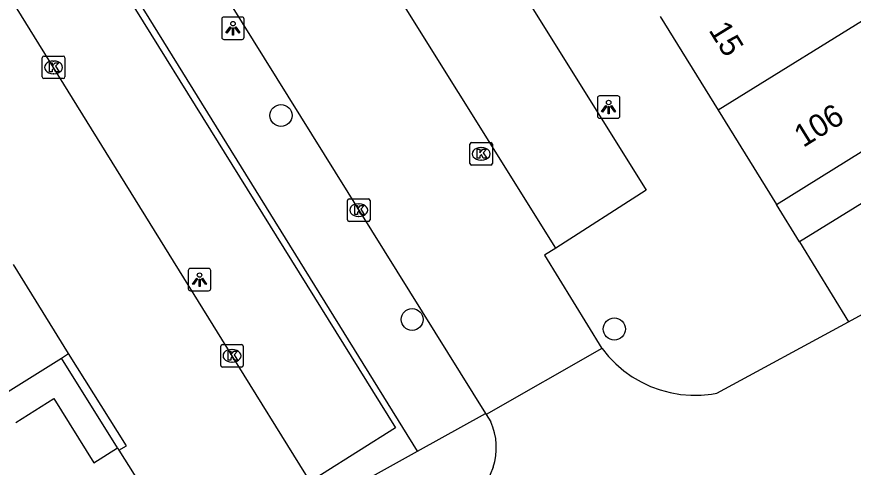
# Model space of a CAD drawing. Extents: x 159888 to 160757, y 384031 to 384746.
# Drawn here: x 160123.93 to 160161.08, y 384500.33 to 384520.33 of the extents above; entities that cross this region are included whole.
import ezdxf

# ---------------------------------------------------------------- set-up
doc = ezdxf.new("R2010")
doc.units = 0
for name, color, linetype in [('IMGEO_Boom', 7, 'Continuous'), ('IMGEO_Kolk', 7, 'Continuous'), ('IMGEO_Lichtpunt', 7, 'Continuous'), ('IMGEO_Pand', 7, 'Continuous'), ('IMGEO_Pand_nummerreeks', 7, 'Continuous'), ('IMGEO_Parkeervlak_open', 7, 'Continuous'), ('IMGEO_Rijbaan_lokaal_open', 7, 'Continuous'), ('IMGEO_Voetpad_open', 7, 'Continuous')]:
    doc.layers.add(name, color=color, linetype=linetype)

msp = doc.modelspace()

# ---------------------------------------------------------------- linework, layer by layer
at = {"layer": 'IMGEO_Boom'}
for centre in [(160135.663, 384515.948), (160141.488, 384506.89), (160150.467, 384506.467)]:
    msp.add_circle(centre, 0.489, dxfattribs=at)
at = {"layer": 'IMGEO_Kolk'}
for p, q in [((160125.062, 384517.658), (160125.062, 384518.51)), ((160125.137, 384518.584), (160125.989, 384518.584)), ((160126.063, 384518.51), (160126.063, 384517.658)), ((160125.55, 384518.364), (160125.575, 384518.364)), ((160125.573, 384517.804), (160125.548, 384517.804)), ((160125.989, 384517.584), (160125.137, 384517.584)), ((160144.129, 384514.746), (160144.981, 384514.746)), ((160144.054, 384513.82), (160144.054, 384514.672)), ((160144.542, 384514.526), (160144.567, 384514.526)), ((160145.055, 384514.672), (160145.055, 384513.82)), ((160144.565, 384513.966), (160144.54, 384513.966)), ((160144.981, 384513.746), (160144.129, 384513.746)), ((160138.616, 384511.32), (160138.616, 384512.172)), ((160138.691, 384512.246), (160139.543, 384512.246)), ((160139.617, 384512.172), (160139.617, 384511.32)), ((160139.104, 384512.026), (160139.129, 384512.026)), ((160139.127, 384511.466), (160139.102, 384511.466)), ((160139.543, 384511.246), (160138.691, 384511.246)), ((160133.064, 384505.778), (160133.916, 384505.778)), ((160132.989, 384504.852), (160132.989, 384505.704)), ((160133.477, 384505.558), (160133.502, 384505.558)), ((160133.99, 384505.704), (160133.99, 384504.852)), ((160133.916, 384504.778), (160133.064, 384504.778)), ((160133.5, 384504.998), (160133.475, 384504.998))]:
    msp.add_line(p, q, dxfattribs=at)
for points in [[(160125.062, 384517.658), (160125.062, 384518.51)], [(160125.137, 384518.584), (160125.989, 384518.584)], [(160126.063, 384518.51), (160126.063, 384517.658)], [(160125.383, 384518.284), (160125.506, 384518.284), (160125.506, 384518.133), (160125.636, 384518.284), (160125.8, 384518.284), (160125.654, 384518.133), (160125.807, 384517.884), (160125.655, 384517.884), (160125.57, 384518.048), (160125.506, 384517.981), (160125.506, 384517.884), (160125.383, 384517.884), (160125.383, 384518.284)], [(160125.989, 384517.584), (160125.137, 384517.584)], [(160144.129, 384514.746), (160144.981, 384514.746)], [(160144.054, 384513.82), (160144.054, 384514.672)], [(160144.375, 384514.446), (160144.498, 384514.446), (160144.498, 384514.295), (160144.628, 384514.446), (160144.792, 384514.446), (160144.646, 384514.295), (160144.799, 384514.046), (160144.647, 384514.046), (160144.562, 384514.21), (160144.498, 384514.143), (160144.498, 384514.046), (160144.375, 384514.046), (160144.375, 384514.446)], [(160145.055, 384514.672), (160145.055, 384513.82)], [(160144.981, 384513.746), (160144.129, 384513.746)], [(160138.616, 384511.32), (160138.616, 384512.172)], [(160138.691, 384512.246), (160139.543, 384512.246)], [(160139.617, 384512.172), (160139.617, 384511.32)], [(160138.937, 384511.946), (160139.06, 384511.946), (160139.06, 384511.795), (160139.19, 384511.946), (160139.354, 384511.946), (160139.208, 384511.795), (160139.361, 384511.546), (160139.209, 384511.546), (160139.124, 384511.71), (160139.06, 384511.643), (160139.06, 384511.546), (160138.937, 384511.546), (160138.937, 384511.946)], [(160139.543, 384511.246), (160138.691, 384511.246)], [(160133.064, 384505.778), (160133.916, 384505.778)], [(160132.989, 384504.852), (160132.989, 384505.704)], [(160133.31, 384505.478), (160133.433, 384505.478), (160133.433, 384505.327), (160133.563, 384505.478), (160133.727, 384505.478), (160133.581, 384505.327), (160133.734, 384505.078), (160133.582, 384505.078), (160133.497, 384505.242), (160133.433, 384505.175), (160133.433, 384505.078), (160133.31, 384505.078), (160133.31, 384505.478)], [(160133.99, 384505.704), (160133.99, 384504.852)], [(160133.916, 384504.778), (160133.064, 384504.778)]]:
    msp.add_lwpolyline(points, dxfattribs=at)
for centre, start, end in [((160125.139, 384518.508), 91.552, 178.448), ((160125.139, 384518.508), 91.552, 178.448), ((160125.987, 384518.508), 1.552, 88.448), ((160125.987, 384518.508), 1.552, 88.448), ((160125.139, 384517.66), 181.552, 268.448), ((160125.139, 384517.66), 181.552, 268.448), ((160125.987, 384517.66), 271.552, 358.448), ((160125.987, 384517.66), 271.552, 358.448), ((160144.131, 384514.67), 91.552, 178.448), ((160144.131, 384514.67), 91.552, 178.448), ((160144.979, 384514.67), 1.552, 88.448), ((160144.979, 384514.67), 1.552, 88.448), ((160144.131, 384513.822), 181.552, 268.448), ((160144.131, 384513.822), 181.552, 268.448), ((160144.979, 384513.822), 271.552, 358.448), ((160144.979, 384513.822), 271.552, 358.448), ((160138.693, 384512.17), 91.552, 178.448), ((160138.693, 384512.17), 91.552, 178.448), ((160139.541, 384512.17), 1.552, 88.448), ((160139.541, 384512.17), 1.552, 88.448), ((160138.693, 384511.322), 181.552, 268.448), ((160138.693, 384511.322), 181.552, 268.448), ((160139.541, 384511.322), 271.552, 358.448), ((160139.541, 384511.322), 271.552, 358.448), ((160133.066, 384505.702), 91.552, 178.448), ((160133.066, 384505.702), 91.552, 178.448), ((160133.914, 384505.702), 1.552, 88.448), ((160133.914, 384505.702), 1.552, 88.448), ((160133.066, 384504.854), 181.552, 268.448), ((160133.066, 384504.854), 181.552, 268.448), ((160133.914, 384504.854), 271.552, 358.448), ((160133.914, 384504.854), 271.552, 358.448)]:
    msp.add_arc(centre, 0.0765, start, end, dxfattribs=at)
for centre, major_axis, ratio, start_param, end_param in [((160125.549, 384518.084), (-0.387, 0.002), 0.722429, 4.712389, 7.853982), ((160125.574, 384518.084), (-0.39, 0.002), 0.717154, 1.570796, 4.712389), ((160144.541, 384514.246), (-0.387, 0.002), 0.722429, 4.712389, 7.853982), ((160144.566, 384514.246), (-0.39, 0.002), 0.717154, 1.570796, 4.712389), ((160139.103, 384511.746), (-0.387, 0.002), 0.722429, 4.712389, 7.853982), ((160139.128, 384511.746), (-0.39, 0.002), 0.717154, 1.570796, 4.712389), ((160133.476, 384505.278), (-0.387, 0.002), 0.722429, 4.712389, 7.853982), ((160133.501, 384505.278), (-0.39, 0.002), 0.717154, 1.570796, 4.712389)]:
    msp.add_ellipse(centre, major_axis=major_axis, ratio=ratio, start_param=start_param, end_param=end_param, dxfattribs=at)
at = {"layer": 'IMGEO_Lichtpunt'}
for p, q in [((160133.933, 384520.321), (160133.125, 384520.321)), ((160133.933, 384520.321), (160133.125, 384520.321)), ((160133.031, 384520.226), (160133.031, 384519.419)), ((160133.031, 384520.226), (160133.031, 384519.419)), ((160134.027, 384519.419), (160134.027, 384520.226)), ((160134.027, 384519.419), (160134.027, 384520.226)), ((160133.125, 384519.325), (160133.933, 384519.325)), ((160133.125, 384519.325), (160133.933, 384519.325)), ((160149.715, 384516.726), (160149.715, 384515.919)), ((160149.715, 384516.726), (160149.715, 384515.919)), ((160150.617, 384516.821), (160149.809, 384516.821)), ((160150.617, 384516.821), (160149.809, 384516.821)), ((160150.711, 384515.919), (160150.711, 384516.726)), ((160150.711, 384515.919), (160150.711, 384516.726)), ((160149.809, 384515.825), (160150.617, 384515.825)), ((160149.809, 384515.825), (160150.617, 384515.825)), ((160132.45, 384509.159), (160131.642, 384509.159)), ((160132.45, 384509.159), (160131.642, 384509.159)), ((160131.548, 384509.064), (160131.548, 384508.257)), ((160131.548, 384509.064), (160131.548, 384508.257)), ((160132.544, 384508.257), (160132.544, 384509.064)), ((160132.544, 384508.257), (160132.544, 384509.064)), ((160131.642, 384508.163), (160132.45, 384508.163)), ((160131.642, 384508.163), (160132.45, 384508.163))]:
    msp.add_line(p, q, dxfattribs=at)
for points in [[(160133.405, 384519.89), (160133.444, 384519.862), (160133.256, 384519.6), (160133.218, 384519.627), (160133.405, 384519.89)], [(160133.617, 384519.862), (160133.655, 384519.889), (160133.842, 384519.627), (160133.803, 384519.599), (160133.617, 384519.862)], [(160133.507, 384519.842), (160133.554, 384519.842), (160133.554, 384519.52), (160133.507, 384519.52), (160133.507, 384519.842)], [(160150.089, 384516.39), (160150.128, 384516.362), (160149.94, 384516.1), (160149.902, 384516.127), (160150.089, 384516.39)], [(160150.191, 384516.342), (160150.238, 384516.342), (160150.238, 384516.02), (160150.191, 384516.02), (160150.191, 384516.342)], [(160150.301, 384516.362), (160150.339, 384516.389), (160150.526, 384516.127), (160150.487, 384516.099), (160150.301, 384516.362)], [(160131.922, 384508.728), (160131.961, 384508.7), (160131.773, 384508.438), (160131.735, 384508.465), (160131.922, 384508.728)], [(160132.024, 384508.68), (160132.071, 384508.68), (160132.071, 384508.358), (160132.024, 384508.358), (160132.024, 384508.68)], [(160132.134, 384508.7), (160132.172, 384508.727), (160132.359, 384508.465), (160132.32, 384508.437), (160132.134, 384508.7)]]:
    msp.add_lwpolyline(points, dxfattribs=at)
for centre in [(160133.53, 384520.024), (160150.214, 384516.524), (160132.047, 384508.862)]:
    msp.add_circle(centre, 0.0994, dxfattribs=at)
for centre, start, end in [((160133.125, 384520.226), 90, 180), ((160133.125, 384520.226), 90, 180), ((160133.933, 384520.226), 0, 90), ((160133.933, 384520.226), 0, 90), ((160133.125, 384519.419), 180, 270), ((160133.125, 384519.419), 180, 270), ((160133.933, 384519.419), 270, 0), ((160133.933, 384519.419), 270, 360), ((160149.809, 384516.726), 90, 180), ((160149.809, 384516.726), 90, 180), ((160150.617, 384516.726), 0, 90), ((160150.617, 384516.726), 0, 90), ((160149.809, 384515.919), 180, 270), ((160149.809, 384515.919), 180, 270), ((160150.617, 384515.919), 270, 0), ((160150.617, 384515.919), 270, 360), ((160131.642, 384509.064), 90, 180), ((160131.642, 384509.064), 90, 180), ((160132.45, 384509.064), 0, 90), ((160132.45, 384509.064), 0, 90), ((160131.642, 384508.257), 180, 270), ((160131.642, 384508.257), 180, 270), ((160132.45, 384508.257), 270, 0), ((160132.45, 384508.257), 270, 360)]:
    msp.add_arc(centre, 0.0946, start, end, dxfattribs=at)
at = {"layer": 'IMGEO_Pand'}
for points in [[(160162.734, 384520.915), (160155.075, 384516.177)], [(160152.497, 384520.345), (160155.075, 384516.177)], [(160157.662, 384511.995), (160165.312, 384516.747)], [(160155.075, 384516.177), (160157.662, 384511.995)], [(160123.893, 384502.315), (160125.569, 384503.386), (160127.344, 384500.524), (160128.408, 384501.188)], [(160128.408, 384501.188), (160128.468, 384501.086)], [(160128.468, 384501.086), (160129.141, 384500), (160131.163, 384496.735)]]:
    msp.add_lwpolyline(points, dxfattribs=at)
at = {"layer": 'IMGEO_Parkeervlak_open'}
msp.add_lwpolyline([(160113.651, 384544.027), (160114.383, 384544.49), (160140.747, 384502.072), (160137.467, 384500), (160136.964, 384499.682)], dxfattribs=at)
at = {"layer": 'IMGEO_Rijbaan_lokaal_open'}
for points in [[(160102.306, 384570.763), (160113.563, 384552.653), (160125.049, 384534.359), (160139.118, 384511.747), (160144.747, 384502.719)], [(160147.868, 384510.063), (160117.379, 384558.808)], [(160136.964, 384499.682), (160136.767, 384500), (160133.491, 384505.278), (160125.564, 384518.085), (160117.707, 384530.736), (160110.676, 384542.144)], [(160160.869, 384506.792), (160169.305, 384511.405)], [(160147.868, 384510.063), (160147.362, 384509.739), (160149.919, 384505.608)], [(160126.233, 384505.381), (160123.779, 384509.334)], [(160149.919, 384505.608), (160149.924, 384505.6), (160150.214, 384505.243), (160150.535, 384504.914), (160150.884, 384504.615), (160151.259, 384504.348), (160151.655, 384504.115), (160152.071, 384503.919), (160152.503, 384503.761), (160152.947, 384503.642), (160153.4, 384503.563), (160153.859, 384503.525), (160154.318, 384503.528), (160154.776, 384503.572), (160155.019, 384503.618), (160160.869, 384506.792)], [(160149.919, 384505.608), (160144.775, 384502.674)], [(160128.468, 384501.086), (160128.803, 384501.274), (160126.233, 384505.381)], [(160144.747, 384502.719), (160144.775, 384502.674)], [(160144.775, 384502.674), (160144.978, 384502.349)], [(160145.086, 384500.328), (160144.953, 384500), (160144.344, 384498.503)]]:
    msp.add_lwpolyline(points, dxfattribs=at)
msp.add_arc((160142.469, 384501.202), 2.759, 341.541, 24.5768, dxfattribs=at)
at = {"layer": 'IMGEO_Voetpad_open'}
for points in [[(160117.97, 384558.646), (160119.572, 384559.594), (160121.735, 384560.901), (160133.91, 384541.367), (160144.66, 384524.211), (160151.885, 384512.636), (160147.868, 384510.063)], [(160141.73, 384501.039), (160111.559, 384549.71)], [(160175.06, 384514.551), (160173.984, 384516.264), (160171.292, 384514.598), (160169.658, 384517.108), (160158.688, 384510.331)], [(160158.688, 384510.331), (160157.662, 384511.995)], [(160158.688, 384510.331), (160160.869, 384506.792)], [(160123.173, 384503.477), (160125.908, 384505.179)], [(160125.908, 384505.179), (160126.233, 384505.381)], [(160128.408, 384501.188), (160125.908, 384505.179)], [(160141.73, 384501.039), (160144.747, 384502.719)], [(160135.403, 384497.521), (160139.861, 384500), (160141.73, 384501.039)]]:
    msp.add_lwpolyline(points, dxfattribs=at)

# ---------------------------------------------------------------- texts
at = {"layer": 'IMGEO_Pand_nummerreeks'}
for s, rotation, p in [('15', 301.7417, (160154.634, 384519.74)), ('106', 31.845, (160158.856, 384514.503))]:
    msp.add_text(s, height=1, rotation=rotation, dxfattribs=at).set_placement(p)

doc.saveas('drawing.dxf')
